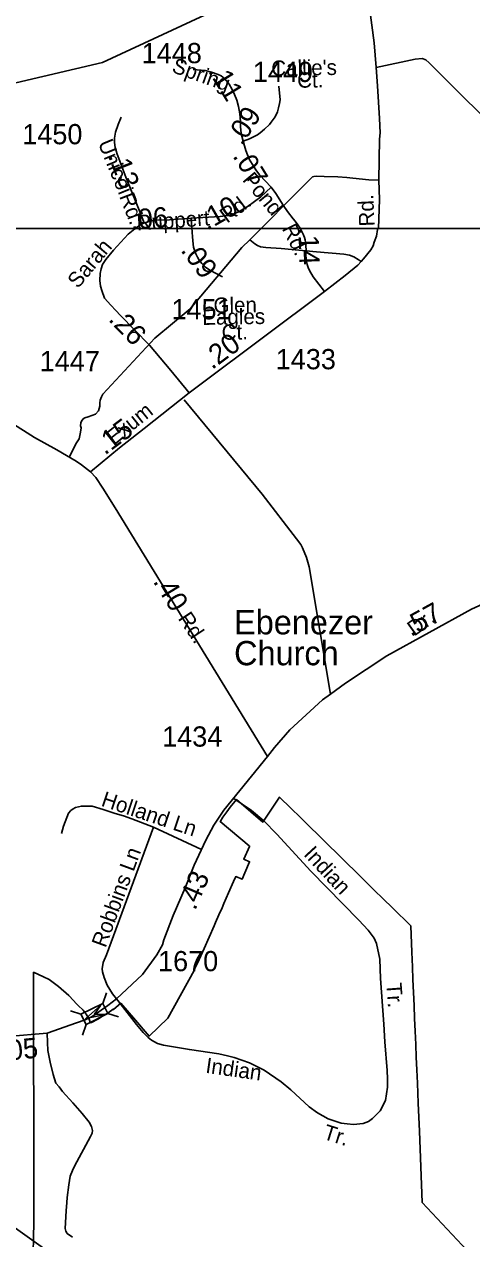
# Model space of a CAD drawing. Extents: x 2220236 to 2384410, y 720751 to 894131.
# Drawn here: x 2310420 to 2313185, y 811914 to 819421 of the extents above; entities that cross this region are included whole.
import ezdxf

# ---------------------------------------------------------------- set-up
doc = ezdxf.new("R2010")
doc.units = 0
doc.layers.add('Default', color=7, linetype='Continuous')

msp = doc.modelspace()

# ---------------------------------------------------------------- linework, layer by layer
at = {"layer": 'Default'}
for p, q in [((2311515.6, 814320.9), (2311218.2, 814457.6)), ((2310905.6, 813368.4), (2310927.4, 813433.9)), ((2310704.8, 813322.9), (2310770.3, 813301.1)), ((2310936.4, 813306.7), (2311001.9, 813284.9)), ((2310780.1, 813172.5), (2310801.9, 813238))]:
    msp.add_line(p, q, dxfattribs=at)
for points in [[(2295924, 816056.1), (2298361.2, 816772.1), (2303102.7, 817354.9), (2310903.7, 819186.1), (2317962.4, 822463)], [(2312474.5, 820186.3), (2312489.1, 820068.6), (2312502.5, 819914.4), (2312529.2, 819714.5), (2312581.5, 819306.3), (2312595.4, 819154.2), (2312603.8, 819041.6), (2312614.6, 818838.9), (2312619.4, 818750.8), (2312615.8, 818710.9), (2312610.8, 818457.3), (2312615.1, 818339.1), (2312608.5, 818159), (2312603.1, 818152.5), (2312596.3, 818110.9), (2312583.4, 818075.1), (2312576.4, 818052.6), (2312561.3, 818026.6), (2312515.9, 817970.9), (2312501.5, 817955.4), (2312480.7, 817932.9), (2312403.2, 817868.5), (2312275.6, 817769.3)], [(2311462.7, 819141.8), (2311537.6, 819134.8), (2311577.7, 819125.9), (2311617.5, 819111.7), (2311636.1, 819102.4), (2311656.9, 819085.6), (2311670.2, 819071.9), (2311685.5, 819050.8), (2311705, 819019), (2311720, 818986.8), (2311732.9, 818951.8), (2311743.9, 818912.4), (2311752.8, 818867.3), (2311756.3, 818819.9), (2311756.5, 818789.8), (2311761.2, 818745.3), (2311772.6, 818699.8)], [(2312595.4, 819154.2), (2312836.5, 819205), (2312878.3, 819209.3), (2312902.1, 819200.7), (2312923.2, 819183.8), (2312980.9, 819126.1), (2313139.8, 818965.6), (2313297.4, 818812.1), (2313443.7, 818669.9), (2313690.7, 818428.5), (2313967.8, 818161), (2314016.4, 818118.1), (2314075.5, 818077.2), (2314124.7, 818046.3), (2314186.6, 818009.6), (2314235.9, 817980.1), (2314258.4, 817968.8), (2314302, 817937.8), (2314344.2, 817913.9), (2314529.9, 817802.7), (2314636.8, 817749.2), (2314702.3, 817718.9)], [(2311992.9, 819037.9), (2312000.7, 818954.7), (2311998.2, 818932.4), (2311992, 818904), (2311984.4, 818881.2), (2311969.5, 818848.7), (2311945.3, 818817), (2311935.5, 818801.8), (2311904.2, 818772.1), (2311877.8, 818751), (2311861.4, 818738.5), (2311848.2, 818731.9), (2311811.9, 818713.8), (2311772.6, 818699.8)], [(2311019.4, 818846.5), (2310999.2, 818802.3), (2310984.2, 818754.1), (2310977.7, 818716.6), (2310977.1, 818690.3), (2310981.3, 818660.3), (2310986.9, 818639.6), (2310993.5, 818617.8), (2311004.1, 818592.4), (2311047.3, 818475.9), (2311118.2, 818303.5), (2311161.5, 818193.2)], [(2311772.6, 818699.8), (2311789.8, 818640.2), (2311810.8, 818588), (2311850.6, 818521.8), (2311874.1, 818489.8), (2311945, 818413.8)], [(2311814.5, 818088.5), (2312149.2, 818427.9), (2312178.9, 818456.1), (2312200.5, 818477.5), (2312209.9, 818481.3), (2312223.9, 818482.7), (2312273.2, 818481.3), (2312357.6, 818478.5), (2312413.9, 818474.2), (2312450.4, 818470), (2312550.3, 818460.2), (2312610.8, 818457.3)], [(2311451.7, 818222), (2311629.7, 818233.3), (2311681.1, 818239.8), (2311721.2, 818251.9), (2311751.9, 818266.9), (2311803.7, 818296.6), (2311881.6, 818354.8), (2311945, 818413.8)], [(2311945, 818413.8), (2311974.2, 818375.9), (2312019.4, 818303.9), (2312046.8, 818263.6), (2312081.4, 818218.4), (2312093.6, 818203.7), (2312110.9, 818180.9), (2312124.5, 818161.8), (2312135, 818140.7), (2312143.9, 818124), (2312151.5, 818103.2), (2312155.7, 818088), (2312158.3, 818072.8), (2312160.8, 818051.7), (2312161.6, 818024.2), (2312160.8, 817993.4), (2312161.6, 817973.9), (2312163.7, 817955.3), (2312168.4, 817935.8), (2312174.3, 817918.3), (2312182.7, 817899.2), (2312205.5, 817861), (2312275.6, 817769.3)], [(2311161.5, 818193.2), (2311134.9, 818180.5), (2311102.2, 818156.8), (2311062.9, 818124.6), (2310970.8, 818025), (2310923.2, 817967.8), (2310904.3, 817936.5), (2310894.4, 817909.4), (2310889.5, 817880.6), (2310886.2, 817837.8), (2310890.3, 817802.4), (2310898.6, 817775.2), (2310915.7, 817727.9), (2310954.5, 817685.8), (2310986.1, 817652.2), (2311015.1, 817620.5), (2311100.9, 817533.1), (2311193.6, 817437.2), (2311326.6, 817280.3), (2311439.6, 817142.9)], [(2311161.5, 818193.2), (2311226.5, 818210.2), (2311316.4, 818212.5), (2311451.7, 818222)], [(2311451.7, 818222), (2311460.5, 818107), (2311463.1, 818062.8), (2311466.6, 818043), (2311471.2, 818024.8), (2311479.5, 818003.1), (2311489.7, 817981.6), (2311501.2, 817962.5), (2311517.7, 817941.7), (2311539.5, 817920.6), (2311566.5, 817900.8), (2311645.5, 817860.6)], [(2299633.7, 818158.8), (2318694.1, 818158.8), (2318694.1, 801601.3), (2299633.7, 801601.3), (2299633.7, 818158.8)], [(2310699.5, 816748.9), (2310742.8, 816833.6), (2310758.6, 816859.6), (2310768.1, 816899.8), (2310771.9, 816925.8), (2310767.7, 816939.6), (2310769.6, 816957.7), (2310773.6, 816967.9), (2310783.4, 816981.9), (2310793.1, 816987.9), (2310815.1, 816994.2), (2310859, 817010.8), (2310878.7, 817032.8), (2310886.4, 817060.9), (2310886.2, 817080.9), (2310889.9, 817097.1), (2310897.8, 817119), (2310905.6, 817135.1), (2311225.8, 817480.5), (2311445.2, 817662.6), (2311765.3, 818042), (2311814.5, 818088.5)], [(2311814.5, 818088.5), (2311845.5, 818064.6), (2311860.9, 818053.3), (2311880.6, 818046.3), (2311913, 818042), (2312007.3, 818035), (2312226.7, 818015.3), (2312394.2, 817999.8), (2312430.8, 817994.2), (2312456.1, 817982.9), (2312482.8, 817967.4), (2312501.5, 817955.4)], [(2312275.6, 817769.3), (2311513.1, 817199.4), (2311439.6, 817142.9)], [(2309685.8, 817362), (2310176.9, 817060), (2310482.6, 816867.3), (2310621.6, 816791.1), (2310739.6, 816720.2), (2310772.9, 816698.5), (2310829.7, 816654.3)], [(2311439.6, 817142.9), (2311160.9, 816922.7), (2311007.6, 816804), (2310829.7, 816654.3)], [(2312312.9, 815281.2), (2312180.6, 816067.2), (2312163.8, 816125.2), (2312139.4, 816184.8), (2312129.1, 816204.8), (2312102.7, 816240.5), (2311889.8, 816515.9), (2311409, 817100)], [(2310829.7, 816654.3), (2310862.3, 816618.7), (2310905.3, 816554.7), (2310980.8, 816431.7), (2311923.1, 814895.1)], [(2314134.5, 816223.6), (2314094.2, 816218.3), (2314040.9, 816205.2), (2313982.4, 816182.7), (2313837.3, 816105.1), (2313732.9, 816058.3), (2313695.1, 816040.5), (2313545, 815970.1), (2313457.4, 815933.1), (2313423.6, 815914.7), (2313184.9, 815806.4), (2312660.2, 815516.6), (2312406.2, 815348), (2312312.9, 815281.2), (2312263.4, 815244.5), (2312061.4, 815060.4), (2311966.6, 814951.5), (2311923.1, 814895.1)], [(2311923.1, 814895.1), (2311653, 814562.4), (2311592, 814469.7), (2311542.9, 814377.2), (2311470.6, 814222.4), (2311414.3, 814083.9), (2311340.1, 813911.2), (2311281.6, 813760.8), (2311274, 813730.6), (2311238.8, 813668.2), (2311150.1, 813547.3), (2310989.7, 813397.7), (2310936.3, 813355.1), (2310839, 813288.1), (2310795.2, 813267.7), (2310743.5, 813249.4)], [(2310473.5, 811733.2), (2310479.2, 812013.8), (2310479, 812579), (2310477.8, 813146.3), (2310475.8, 813145.8), (2310475.8, 813207.1), (2310477.8, 813207.4), (2310477.8, 813377.4), (2310477.5, 813561.6), (2310539.5, 813532.5), (2310574.2, 813516.9), (2310631, 813472.1), (2310695.8, 813417.9), (2310697.5, 813416.4), (2310744.5, 813363.8), (2310752.2, 813356), (2310782.8, 813326.4), (2310801.5, 813302.8), (2310817.8, 813276.1), (2310829, 813248.9), (2310834.8, 813251.5), (2310875, 813272.1), (2310910, 813293.2), (2310937.8, 813310.9), (2310969, 813333.1), (2310971, 813330.8), (2311016.5, 813369.5), (2311106.5, 813264.2), (2311191, 813166.6), (2311308, 813276.6), (2311469.5, 813571.7), (2311468.2, 813572.2), (2311501, 813640.1), (2311531.2, 813708.6), (2311561.8, 813778), (2311593, 813848.6), (2311602.2, 813869.4), (2311623, 813916.8), (2311642.2, 813960.2), (2311653.2, 813985.2), (2311683, 814052.8), (2311713.8, 814122.5), (2311727.2, 814152.6), (2311765.8, 814136.6), (2311782.2, 814174.9), (2311812.2, 814243.8), (2311776.2, 814259.9), (2311811.2, 814339), (2311812.2, 814341.2), (2311810, 814343.2), (2311630, 814493.2), (2311631.8, 814495.9), (2311648, 814519.8), (2311670.8, 814551.9), (2311692.2, 814582.2), (2311730.8, 814628.4), (2311894, 814489.9), (2311998.2, 814644.5), (2312068, 814575.4), (2312126.8, 814518.8), (2312182.8, 814462.5), (2312240.2, 814405.8), (2312297.2, 814349.9), (2312354.8, 814293.3), (2312411, 814237.9), (2312468.8, 814181.2), (2312524.8, 814126), (2312578.8, 814072.9), (2312582.8, 814069.1), (2312637.2, 814015.3), (2312695.5, 813958.7), (2312808, 813848.2), (2312815, 813686.1), (2312818.8, 813595.6), (2312822.2, 813515.6), (2312825.8, 813436.1), (2312829.2, 813356.1), (2312832.5, 813276.1), (2312836, 813196.2), (2312839.5, 813115.3), (2312842.8, 813037.1), (2312846, 812957.6), (2312849.5, 812876.4), (2312854.8, 812750.9), (2312863.5, 812579), (2312880, 812138.6), (2313157.2, 811841.9)], [(2310473.5, 811733.2), (2310479.2, 812013.8), (2310479, 812579), (2310477.8, 813146.3), (2310475.8, 813145.8), (2310475.8, 813207.1), (2310477.8, 813207.4), (2310477.8, 813377.4), (2310477.5, 813561.6), (2310539.5, 813532.5), (2310574.2, 813516.9), (2310631, 813472.1), (2310695.8, 813417.9), (2310697.5, 813416.4), (2310744.5, 813363.8), (2310752.2, 813356), (2310782.8, 813326.4), (2310801.5, 813302.8), (2310817.8, 813276.1), (2310829, 813248.9), (2310834.8, 813251.5), (2310875, 813272.1), (2310910, 813293.2), (2310937.8, 813310.9), (2310969, 813333.1), (2310971, 813330.8), (2311016.5, 813369.5), (2311106.5, 813264.2), (2311191, 813166.6), (2311308, 813276.6), (2311469.5, 813571.7), (2311468.2, 813572.2), (2311501, 813640.1), (2311531.2, 813708.6), (2311561.8, 813778), (2311593, 813848.6), (2311602.2, 813869.4), (2311623, 813916.8), (2311642.2, 813960.2), (2311653.2, 813985.2), (2311683, 814052.8), (2311713.8, 814122.5), (2311727.2, 814152.6), (2311765.8, 814136.6), (2311782.2, 814174.9), (2311812.2, 814243.8), (2311776.2, 814259.9), (2311811.2, 814339), (2311812.2, 814341.2), (2311810, 814343.2), (2311630, 814493.2), (2311631.8, 814495.9), (2311648, 814519.8), (2311670.8, 814551.9), (2311692.2, 814582.2), (2311730.8, 814628.4), (2311894, 814489.9), (2311998.2, 814644.5), (2312068, 814575.4), (2312126.8, 814518.8), (2312182.8, 814462.5), (2312240.2, 814405.8), (2312297.2, 814349.9), (2312354.8, 814293.3), (2312411, 814237.9), (2312468.8, 814181.2), (2312524.8, 814126), (2312578.8, 814072.9), (2312582.8, 814069.1), (2312637.2, 814015.3), (2312695.5, 813958.7), (2312808, 813848.2), (2312815, 813686.1), (2312818.8, 813595.6), (2312822.2, 813515.6), (2312825.8, 813436.1), (2312829.2, 813356.1), (2312832.5, 813276.1), (2312836, 813196.2), (2312839.5, 813115.3), (2312842.8, 813037.1), (2312846, 812957.6), (2312849.5, 812876.4), (2312854.8, 812750.9), (2312863.5, 812579), (2312880, 812138.6), (2313157.2, 811841.9)], [(2311218.2, 814457.6), (2311083.8, 814510.1), (2311033.6, 814527.7), (2310981.4, 814543.2), (2310907.1, 814568.3), (2310838.9, 814587.6), (2310773.1, 814588.9), (2310737.2, 814580.4), (2310721.3, 814572.3), (2310707.4, 814560.2), (2310693.5, 814544), (2310662.5, 814463.7), (2310648.9, 814419.5)], [(2311714.1, 814634.9), (2311825, 814560.2), (2311899.6, 814497), (2311980.4, 814413.9), (2312190.7, 814186.2), (2312487.8, 813883.7), (2312544.5, 813822.2), (2312582.9, 813772.7), (2312597.3, 813738.9), (2312616.5, 813643), (2312621.7, 813523.2), (2312642.7, 813239.6), (2312647.9, 813131.8), (2312661.8, 812953.9), (2312664.3, 812902), (2312664.8, 812850), (2312651.8, 812767.8), (2312620.4, 812703.5), (2312573.1, 812657.1), (2312547.2, 812638.9), (2312515.3, 812626.4), (2312455.4, 812619.7), (2312415.4, 812623.3), (2312379.4, 812629), (2312299.1, 812654.2), (2312232.8, 812691.5), (2312180.4, 812728.7), (2312067.3, 812833.6), (2312006.9, 812882.9), (2311902.1, 812955.6), (2311811.6, 813000.8), (2311717.2, 813033.7), (2311675.2, 813045.2), (2311623.1, 813056.7), (2311441, 813082.7), (2311280.7, 813110.9), (2311242.5, 813120.6), (2311224.5, 813130.4), (2311206.5, 813142.1), (2311186.2, 813157.9), (2311153.9, 813189.6), (2311113.5, 813239.1), (2310997.6, 813387.5), (2310989.7, 813397.7)], [(2311218.2, 814457.6), (2310928.9, 813668.9), (2310907.4, 813620.6), (2310901.8, 813582.6), (2310903.9, 813564.7), (2310914.4, 813528.9), (2310932.9, 813481), (2310965.5, 813427.3), (2310989.7, 813397.7)], [(2310743.5, 813249.4), (2310562.3, 813185.2), (2310068.8, 813143.8), (2309897.3, 813122), (2309645.8, 813081.3), (2309520, 813056), (2309275, 812985.4), (2308947.5, 812861.3)], [(2310562.3, 813185.2), (2310562.9, 813127.2), (2310565.3, 813077.3), (2310580.2, 813005.5), (2310598.9, 812929.6), (2310615.5, 812875.9), (2310635.7, 812852.1), (2310656, 812824.3), (2310720.8, 812753.1), (2310777.5, 812687.6), (2310820.1, 812634.2), (2310836.3, 812608.4), (2310840.6, 812582.4), (2310838.8, 812566.5), (2310829, 812546.3), (2310731.1, 812363.4), (2310717.2, 812335.3), (2310703.6, 812301.1), (2310694.2, 812247.1), (2310685, 812168.9), (2310683.5, 812137), (2310677.9, 812087), (2310673.2, 811976.9), (2310677.3, 811960.9), (2310685.5, 811947), (2310717.6, 811923.3)], [(2313025.4, 810729.5), (2312954.9, 810729.5), (2312833.5, 810733.5), (2312677.9, 810749.6), (2312498.7, 810776.7), (2312422.4, 810792.7), (2312303.9, 810821.9), (2312229.7, 810842), (2312123.3, 810877.1), (2311996.8, 810921.3), (2311892.4, 810968.5), (2311777.9, 811020.7), (2311608.3, 811114.2), (2311429.6, 811219.6), (2311275, 811331.1), (2311042.1, 811494.8), (2310754.1, 811696.4), (2310566.8, 811834.3), (2310423.3, 811937.8), (2309869.6, 812332.5)]]:
    msp.add_lwpolyline(points, dxfattribs=at)
for points in [[(2310770.3, 813301.1), (2310905.4, 813368.7), (2310937, 813305.6), (2310801.9, 813238)], [(2310919.6, 813299.6), (2310800, 813276.3), (2310891.9, 813356.3), (2310854.7, 813303)]]:
    msp.add_lwpolyline(points, close=True, dxfattribs=at)

# ---------------------------------------------------------------- texts
for s, height, p in [('1448', 125, (2311145.4, 819180.9)), ('1449', 125, (2311832.4, 819064.7)), ('1450', 125, (2310407.3, 818679.8)), ('1451', 125, (2311329.7, 817597.4)), ('1433', 125, (2311973.9, 817288.9)), ('1447', 125, (2310515.4, 817276.8)), ('Ebenezer', 150, (2311716.5, 815649.9)), ('Church', 150, (2311716.5, 815458.9)), ('1434', 125, (2311272.1, 814956)), ('1670', 125, (2311246.6, 813567.5))]:
    msp.add_text(s, height=height, dxfattribs=at).set_placement(p)
for s, height, rotation, p in [('Spring', 95, 340.41286, (2311325.7, 819127.6)), ("Callie's ", 95, 0.91183, (2311947.1, 819102)), ('.11', 125, 301.40979, (2311553.3, 819132.7)), ('Ct.', 95, 0.91183, (2312107, 819028.7)), ('.09', 125, 57.94558, (2311766.2, 818664.3)), ('Unicoi', 95, 292.24643, (2310873.9, 818687.3)), ('.13', 125, 291.01777, (2310936.2, 818608.8)), ('.07', 125, 301.77916, (2311704.7, 818607)), ('Pond', 95, 309.78151, (2311763.9, 818458)), ('Rd.', 95, 291.01776, (2311005.7, 818358.6)), ('.10', 125, 29.76336, (2311551.3, 818145.1)), ('Rd.', 95, 36.76963, (2311673.1, 818188.3)), ('Rd.', 95, 92.66744, (2312585.5, 818173.7)), ('.06', 125, 4.51702, (2311080.5, 818150.7)), ('Ruppert', 95, 4.05406, (2311117.4, 818146.4)), ('Rd.', 95, 296.54816, (2312010.5, 818158.7)), ('.14', 125, 271.87578, (2312113.5, 818163.7)), ('Sarah', 95, 50.24275, (2310751.4, 817783.1)), ('.09', 125, 306.84873, (2311382.4, 818023.1)), ('Glen', 95, 0.91183, (2311589.9, 817636.6)), ('Eagles', 95, 0.91183, (2311520.5, 817562.8)), ('.26', 125, 314.15635, (2310934.3, 817593)), ('Ct.', 95, 0.91183, (2311640.5, 817470.7)), ('.20', 125, 36.76404, (2311580.4, 817283.3)), ('Exum', 95, 38.65868, (2310970.5, 816812.7)), ('.15', 125, 36.76404, (2310917.7, 816754.6)), ('.40', 125, 301.51986, (2311212.9, 815977.4)), ('.57', 125, 28.91248, (2312809.1, 815632.2)), ('Rd.', 95, 303.62578, (2311366.9, 815748.4)), ('Dr.', 95, 35.53858, (2312830.2, 815635.5)), ('Holland Ln', 95, 341.55684, (2310889.5, 814591.8)), ('Indian ', 95, 312.72485, (2312141.8, 814287.5)), ('Robbins Ln', 95, 69.85682, (2310922.1, 813708)), ('.43', 125, 66.74954, (2311475.7, 813938.7)), ('Tr.', 95, 274.23505, (2312656.8, 813493)), ('.05', 125, 5.66791, (2310278.6, 813011.1)), ('Indian', 95, 351.87409, (2311536.5, 812939.9)), ('Tr.', 95, 342.57656, (2312260.8, 812532.2))]:
    msp.add_text(s, height=height, rotation=rotation, dxfattribs=at).set_placement(p)

doc.saveas('drawing.dxf')
